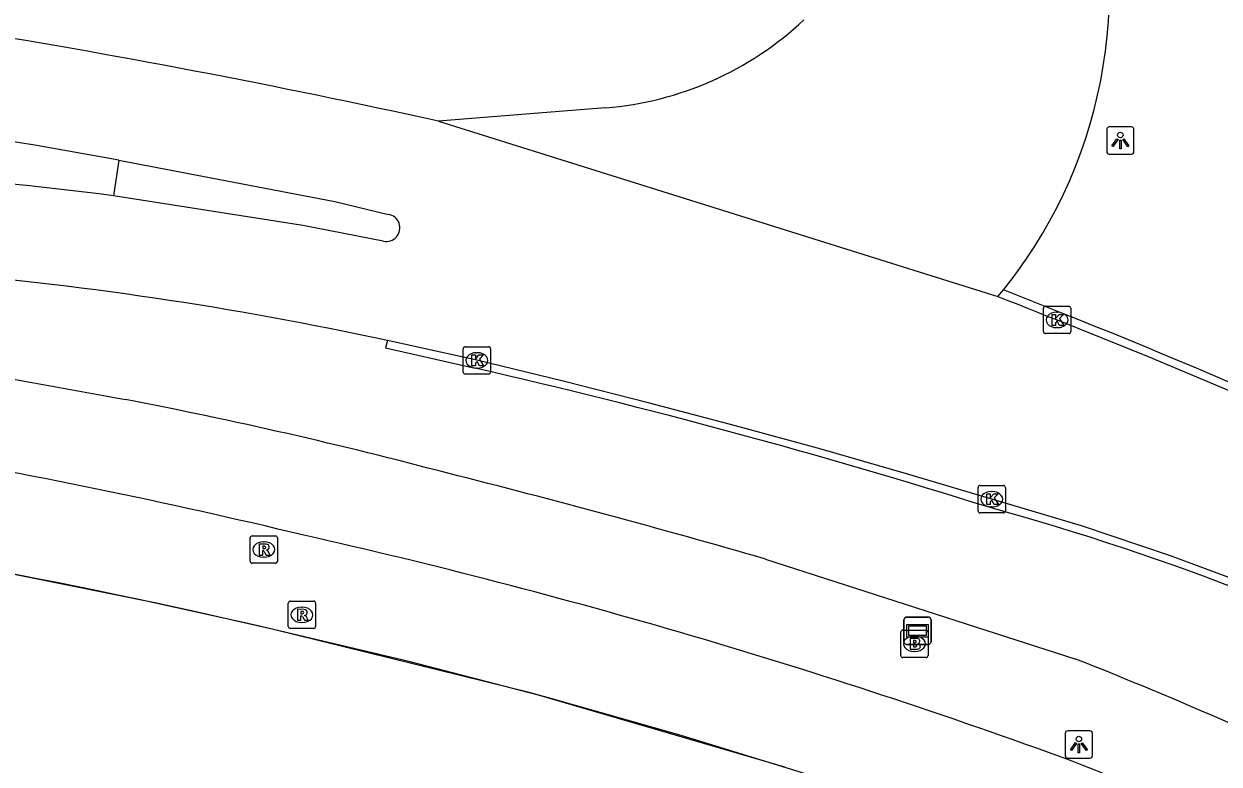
# Model space of a CAD drawing. Extents: x 155018 to 156648, y 383980 to 385733.
# Drawn here: x 156140.44 to 156184.1, y 385071.53 to 385098.56 of the extents above; entities that cross this region are included whole.
import ezdxf

# ---------------------------------------------------------------- set-up
doc = ezdxf.new("R2010")
doc.units = 0
for name, color, linetype in [('IMGEO_Brandkraan', 7, 'Continuous'), ('IMGEO_Hek', 7, 'Continuous'), ('IMGEO_Kolk', 7, 'Continuous'), ('IMGEO_Lichtpunt', 7, 'Continuous'), ('IMGEO_Lijnafwatering', 7, 'Continuous'), ('IMGEO_Rijbaan_lokaal_gesloten', 7, 'Continuous'), ('IMGEO_Rioolput', 7, 'Continuous'), ('IMGEO_Verkeerseiland_open', 7, 'Continuous'), ('IMGEO_Verklikker', 7, 'Continuous')]:
    doc.layers.add(name, color=color, linetype=linetype)

msp = doc.modelspace()

# ---------------------------------------------------------------- linework, layer by layer
at = {"layer": 'IMGEO_Brandkraan'}
for p, q in [((156172.469, 385075.495), (156172.469, 385076.347)), ((156172.544, 385076.421), (156173.396, 385076.421)), ((156172.957, 385076.201), (156172.982, 385076.201)), ((156173.47, 385076.347), (156173.47, 385075.495)), ((156173.396, 385075.421), (156172.544, 385075.421)), ((156172.98, 385075.641), (156172.955, 385075.641))]:
    msp.add_line(p, q, dxfattribs=at)
for points in [[(156172.469, 385075.495), (156172.469, 385076.347)], [(156172.544, 385076.421), (156173.396, 385076.421)], [(156172.817, 385076.121), (156172.817, 385075.721), (156173.03, 385075.721)], [(156173.048, 385076.121), (156172.817, 385076.121)], [(156173.47, 385076.347), (156173.47, 385075.495)], [(156172.996, 385076.04), (156172.942, 385076.04), (156172.942, 385075.964)], [(156172.942, 385075.964), (156172.995, 385075.964)], [(156173.004, 385075.888), (156172.942, 385075.888), (156172.942, 385075.807)], [(156172.942, 385075.807), (156173.004, 385075.807)], [(156173.396, 385075.421), (156172.544, 385075.421)]]:
    msp.add_lwpolyline(points, dxfattribs=at)
for centre, radius, start, end in [((156172.546, 385076.345), 0.0765, 91.552, 178.448), ((156172.546, 385076.345), 0.0765, 91.552, 178.448), ((156173.052, 385075.976), 0.145, 59.4692, 91.5367), ((156173.394, 385076.345), 0.0765, 1.552, 88.448), ((156173.394, 385076.345), 0.0765, 1.552, 88.448), ((156172.997, 385076.002), 0.0379, 267.8285, 90.9355), ((156173.005, 385075.847), 0.0404, 269.8759, 90.5077), ((156173.036, 385075.972), 0.251, 268.6676, 293.5347), ((156173.077, 385076.023), 0.0922, 285.5137, 58.1501), ((156173.082, 385075.831), 0.105, 301.3115, 78.989), ((156172.546, 385075.497), 0.0765, 181.552, 268.448), ((156172.546, 385075.497), 0.0765, 181.552, 268.448), ((156173.394, 385075.497), 0.0765, 271.552, 358.448), ((156173.394, 385075.497), 0.0765, 271.552, 358.448)]:
    msp.add_arc(centre, radius, start, end, dxfattribs=at)
for centre, major_axis, ratio, start_param, end_param in [((156172.956, 385075.921), (-0.387, 0.002), 0.722429, 4.712389, 7.853982), ((156172.981, 385075.921), (-0.39, 0.002), 0.717154, 1.570796, 4.712389)]:
    msp.add_ellipse(centre, major_axis=major_axis, ratio=ratio, start_param=start_param, end_param=end_param, dxfattribs=at)
at = {"layer": 'IMGEO_Hek'}
for points in [[(156120.038, 385087.968), (156132.353, 385086.992), (156144.155, 385084.841)], [(156167.533, 385079.015), (156178.869, 385075.366)]]:
    msp.add_lwpolyline(points, dxfattribs=at)
for centre, radius, start, end in [((156111.963, 384916.81), 171.086, 75.1087, 79.15451), ((156070.764, 384744.011), 348.701, 73.88823, 75.86325), ((156112.688, 384908.732), 179.295, 64.47169, 68.33896)]:
    msp.add_arc(centre, radius, start, end, dxfattribs=at)
at = {"layer": 'IMGEO_Kolk'}
for p, q in [((156177.681, 385087.325), (156177.681, 385088.177)), ((156177.756, 385088.251), (156178.608, 385088.251)), ((156178.169, 385088.031), (156178.194, 385088.031)), ((156178.682, 385088.177), (156178.682, 385087.325)), ((156178.192, 385087.471), (156178.167, 385087.471)), ((156178.608, 385087.251), (156177.756, 385087.251)), ((156156.487, 385085.849), (156156.487, 385086.701)), ((156156.562, 385086.775), (156157.414, 385086.775)), ((156157.488, 385086.701), (156157.488, 385085.849)), ((156156.975, 385086.555), (156157, 385086.555)), ((156157.414, 385085.775), (156156.562, 385085.775)), ((156156.998, 385085.995), (156156.973, 385085.995)), ((156175.293, 385080.78), (156175.293, 385081.632)), ((156175.368, 385081.706), (156176.22, 385081.706)), ((156175.781, 385081.486), (156175.806, 385081.486)), ((156176.294, 385081.632), (156176.294, 385080.78)), ((156175.804, 385080.926), (156175.779, 385080.926)), ((156176.22, 385080.706), (156175.368, 385080.706))]:
    msp.add_line(p, q, dxfattribs=at)
for points in [[(156177.681, 385087.325), (156177.681, 385088.177)], [(156177.756, 385088.251), (156178.608, 385088.251)], [(156178.002, 385087.951), (156178.125, 385087.951), (156178.125, 385087.8), (156178.255, 385087.951), (156178.419, 385087.951), (156178.273, 385087.8), (156178.426, 385087.551), (156178.274, 385087.551), (156178.189, 385087.715), (156178.125, 385087.648), (156178.125, 385087.551), (156178.002, 385087.551), (156178.002, 385087.951)], [(156178.682, 385088.177), (156178.682, 385087.325)], [(156178.608, 385087.251), (156177.756, 385087.251)], [(156156.487, 385085.849), (156156.487, 385086.701)], [(156156.562, 385086.775), (156157.414, 385086.775)], [(156157.488, 385086.701), (156157.488, 385085.849)], [(156156.808, 385086.475), (156156.931, 385086.475), (156156.931, 385086.324), (156157.061, 385086.475), (156157.225, 385086.475), (156157.079, 385086.324), (156157.232, 385086.075), (156157.08, 385086.075), (156156.995, 385086.239), (156156.931, 385086.172), (156156.931, 385086.075), (156156.808, 385086.075), (156156.808, 385086.475)], [(156157.414, 385085.775), (156156.562, 385085.775)], [(156175.293, 385080.78), (156175.293, 385081.632)], [(156175.368, 385081.706), (156176.22, 385081.706)], [(156175.614, 385081.406), (156175.737, 385081.406), (156175.737, 385081.255), (156175.867, 385081.406), (156176.031, 385081.406), (156175.885, 385081.255), (156176.038, 385081.006), (156175.886, 385081.006), (156175.801, 385081.17), (156175.737, 385081.103), (156175.737, 385081.006), (156175.614, 385081.006), (156175.614, 385081.406)], [(156176.294, 385081.632), (156176.294, 385080.78)], [(156176.22, 385080.706), (156175.368, 385080.706)]]:
    msp.add_lwpolyline(points, dxfattribs=at)
for centre, start, end in [((156177.758, 385088.175), 91.552, 178.448), ((156177.758, 385088.175), 91.552, 178.448), ((156178.606, 385088.175), 1.552, 88.448), ((156178.606, 385088.175), 1.552, 88.448), ((156177.758, 385087.327), 181.552, 268.448), ((156177.758, 385087.327), 181.552, 268.448), ((156178.606, 385087.327), 271.552, 358.448), ((156178.606, 385087.327), 271.552, 358.448), ((156156.564, 385086.699), 91.552, 178.448), ((156156.564, 385086.699), 91.552, 178.448), ((156157.412, 385086.699), 1.552, 88.448), ((156157.412, 385086.699), 1.552, 88.448), ((156156.564, 385085.851), 181.552, 268.448), ((156156.564, 385085.851), 181.552, 268.448), ((156157.412, 385085.851), 271.552, 358.448), ((156157.412, 385085.851), 271.552, 358.448), ((156175.37, 385081.63), 91.552, 178.448), ((156175.37, 385081.63), 91.552, 178.448), ((156176.218, 385081.63), 1.552, 88.448), ((156176.218, 385081.63), 1.552, 88.448), ((156175.37, 385080.782), 181.552, 268.448), ((156175.37, 385080.782), 181.552, 268.448), ((156176.218, 385080.782), 271.552, 358.448), ((156176.218, 385080.782), 271.552, 358.448)]:
    msp.add_arc(centre, 0.0765, start, end, dxfattribs=at)
for centre, major_axis, ratio, start_param, end_param in [((156178.168, 385087.751), (-0.387, 0.002), 0.722429, 4.712389, 7.853982), ((156178.193, 385087.751), (-0.39, 0.002), 0.717154, 1.570796, 4.712389), ((156156.974, 385086.275), (-0.387, 0.002), 0.722429, 4.712389, 7.853982), ((156156.999, 385086.275), (-0.39, 0.002), 0.717154, 1.570796, 4.712389), ((156175.78, 385081.206), (-0.387, 0.002), 0.722429, 4.712389, 7.853982), ((156175.805, 385081.206), (-0.39, 0.002), 0.717154, 1.570796, 4.712389)]:
    msp.add_ellipse(centre, major_axis=major_axis, ratio=ratio, start_param=start_param, end_param=end_param, dxfattribs=at)
at = {"layer": 'IMGEO_Lichtpunt'}
for p, q in [((156179.993, 385094.707), (156179.993, 385093.9)), ((156179.993, 385094.707), (156179.993, 385093.9)), ((156180.895, 385094.802), (156180.087, 385094.802)), ((156180.895, 385094.802), (156180.087, 385094.802)), ((156180.989, 385093.9), (156180.989, 385094.707)), ((156180.989, 385093.9), (156180.989, 385094.707)), ((156180.087, 385093.806), (156180.895, 385093.806)), ((156180.087, 385093.806), (156180.895, 385093.806)), ((156178.478, 385072.648), (156178.478, 385071.841)), ((156178.478, 385072.648), (156178.478, 385071.841)), ((156179.38, 385072.743), (156178.572, 385072.743)), ((156179.38, 385072.743), (156178.572, 385072.743)), ((156179.474, 385071.841), (156179.474, 385072.648)), ((156179.474, 385071.841), (156179.474, 385072.648)), ((156178.572, 385071.747), (156179.38, 385071.747)), ((156178.572, 385071.747), (156179.38, 385071.747))]:
    msp.add_line(p, q, dxfattribs=at)
for points in [[(156180.367, 385094.371), (156180.406, 385094.343), (156180.218, 385094.081), (156180.18, 385094.108), (156180.367, 385094.371)], [(156180.469, 385094.323), (156180.516, 385094.323), (156180.516, 385094.001), (156180.469, 385094.001), (156180.469, 385094.323)], [(156180.579, 385094.343), (156180.617, 385094.37), (156180.804, 385094.108), (156180.765, 385094.08), (156180.579, 385094.343)], [(156178.852, 385072.312), (156178.891, 385072.284), (156178.703, 385072.022), (156178.665, 385072.049), (156178.852, 385072.312)], [(156178.954, 385072.264), (156179.001, 385072.264), (156179.001, 385071.942), (156178.954, 385071.942), (156178.954, 385072.264)], [(156179.064, 385072.284), (156179.102, 385072.311), (156179.289, 385072.049), (156179.25, 385072.021), (156179.064, 385072.284)]]:
    msp.add_lwpolyline(points, dxfattribs=at)
for centre in [(156180.492, 385094.505), (156178.977, 385072.446)]:
    msp.add_circle(centre, 0.0994, dxfattribs=at)
for centre, start, end in [((156180.087, 385094.707), 90, 180), ((156180.087, 385094.707), 90, 180), ((156180.895, 385094.707), 0, 90), ((156180.895, 385094.707), 0, 90), ((156180.087, 385093.9), 180, 270), ((156180.087, 385093.9), 180, 270), ((156180.895, 385093.9), 270, 0), ((156180.895, 385093.9), 270, 360), ((156178.572, 385072.648), 90, 180), ((156178.572, 385072.648), 90, 180), ((156179.38, 385072.648), 0, 90), ((156179.38, 385072.648), 0, 90), ((156178.572, 385071.841), 180, 270), ((156178.572, 385071.841), 180, 270), ((156179.38, 385071.841), 270, 0), ((156179.38, 385071.841), 270, 360)]:
    msp.add_arc(centre, 0.0946, start, end, dxfattribs=at)
at = {"layer": 'IMGEO_Lijnafwatering'}
for points in [[(156145.228, 385077.414), (156138.984, 385078.678), (156132.711, 385079.787), (156126.413, 385080.743), (156126.176, 385080.774), (156125.938, 385080.804), (156125.701, 385080.834)], [(156164.452, 385072.575), (156159.516, 385073.978), (156154.55, 385075.268), (156149.555, 385076.445), (156148.114, 385076.776), (156146.672, 385077.099), (156145.228, 385077.414)], [(156183.118, 385065.925), (156181.22, 385066.742), (156179.312, 385067.535), (156177.394, 385068.304), (156173.109, 385069.815), (156168.795, 385071.238), (156164.452, 385072.575)]]:
    msp.add_lwpolyline(points, dxfattribs=at)
at = {"layer": 'IMGEO_Rijbaan_lokaal_gesloten'}
for points in [[(156161.69, 385095.501), (156159.992, 385095.364), (156155.587, 385095.009)], [(156155.587, 385095.009), (156176.02, 385088.607)], [(156143.911, 385093.589), (156151.799, 385092.072), (156153.759, 385091.609)], [(156153.57, 385090.627), (156150.631, 385091.198), (156143.712, 385092.287)], [(156176.02, 385088.607), (156176.223, 385088.853)], [(156178.292, 385088.028), (156176.223, 385088.853)], [(156176.02, 385088.607), (156176.381, 385088.467), (156176.742, 385088.325), (156177.103, 385088.183), (156177.463, 385088.04), (156177.823, 385087.895), (156178.182, 385087.75), (156181.505, 385086.412), (156184.806, 385085.023), (156188.086, 385083.583), (156191.343, 385082.092), (156194.575, 385080.55), (156197.784, 385078.958), (156200.615, 385077.364), (156203.421, 385075.726), (156206.201, 385074.046), (156208.955, 385072.323), (156211.683, 385070.558)], [(156153.724, 385086.996), (156153.654, 385086.728), (156156.927, 385085.989)], [(156200.819, 385070.301), (156197.866, 385072.02), (156194.882, 385073.686), (156191.815, 385075.211), (156188.697, 385076.63), (156185.532, 385077.94), (156182.324, 385079.141), (156179.077, 385080.23), (156175.794, 385081.207), (156172.682, 385082.133), (156169.561, 385083.027), (156166.43, 385083.888), (156163.291, 385084.717), (156160.144, 385085.513), (156156.988, 385086.277), (156153.724, 385086.996)], [(156168.234, 385071.417), (156158.949, 385074.132), (156149.555, 385076.445)]]:
    msp.add_lwpolyline(points, dxfattribs=at)
for centre, radius, start, end in [((156162.592, 385099.834), 17.503, 325.5674, 23.1527), ((156087.865, 384788.464), 313.936, 77.5423, 80.86407), ((156160.732, 385107.429), 11.967, 274.5929, 313.2351), ((156095.669, 384828.524), 269.419, 79.68498, 83.93643), ((156123.173, 384931.588), 162.006, 82.71635, 88.73825), ((156153.674, 385091.116), 0.5, 258.0149, 80.1968), ((156162.33, 385100.025), 17.828, 321.1965, 325.5388), ((156126.262, 384960.51), 129.433, 77.75035, 85.41125), ((156088.649, 384862.176), 242.991, 63.27542, 68.35139), ((156101.389, 384843.554), 248.715, 72.61541, 77.09706), ((156094.985, 384847.644), 238.828, 76.51914, 83.94538), ((156090.565, 384823.273), 259.953, 76.8839, 82.07357), ((156149.447, 384985.899), 98.57, 62.63815, 74.55257), ((156100.372, 384856.944), 228.549, 69.94936, 77.2888), ((156117.187, 384914.96), 168.335, 58.45605, 68.55565)]:
    msp.add_arc(centre, radius, start, end, dxfattribs=at)
at = {"layer": 'IMGEO_Rioolput'}
for p, q in [((156148.703, 385078.939), (156148.703, 385079.791)), ((156148.778, 385079.865), (156149.63, 385079.865)), ((156149.191, 385079.645), (156149.216, 385079.645)), ((156149.704, 385079.791), (156149.704, 385078.939)), ((156149.63, 385078.865), (156148.778, 385078.865)), ((156149.214, 385079.085), (156149.189, 385079.085)), ((156150.17, 385077.482), (156151.022, 385077.482)), ((156150.095, 385076.556), (156150.095, 385077.408)), ((156150.583, 385077.262), (156150.608, 385077.262)), ((156151.096, 385077.408), (156151.096, 385076.556)), ((156150.606, 385076.702), (156150.581, 385076.702)), ((156151.022, 385076.482), (156150.17, 385076.482))]:
    msp.add_line(p, q, dxfattribs=at)
for points in [[(156148.703, 385078.939), (156148.703, 385079.791)], [(156148.778, 385079.865), (156149.63, 385079.865)], [(156149.704, 385079.791), (156149.704, 385078.939)], [(156149.292, 385079.563), (156149.04, 385079.565), (156149.04, 385079.165)], [(156149.04, 385079.165), (156149.164, 385079.165), (156149.164, 385079.327), (156149.175, 385079.327)], [(156149.218, 385079.484), (156149.164, 385079.484), (156149.164, 385079.403)], [(156149.164, 385079.403), (156149.216, 385079.403)], [(156149.222, 385079.298), (156149.293, 385079.165), (156149.433, 385079.165), (156149.368, 385079.291)], [(156149.63, 385078.865), (156148.778, 385078.865)], [(156150.17, 385077.482), (156151.022, 385077.482)], [(156150.095, 385076.556), (156150.095, 385077.408)], [(156150.684, 385077.18), (156150.432, 385077.182), (156150.432, 385076.782)], [(156150.61, 385077.101), (156150.556, 385077.101), (156150.556, 385077.02)], [(156150.556, 385077.02), (156150.608, 385077.02)], [(156151.096, 385077.408), (156151.096, 385076.556)], [(156150.432, 385076.782), (156150.556, 385076.782), (156150.556, 385076.944), (156150.567, 385076.944)], [(156150.614, 385076.915), (156150.685, 385076.782), (156150.825, 385076.782), (156150.76, 385076.908)], [(156151.022, 385076.482), (156150.17, 385076.482)]]:
    msp.add_lwpolyline(points, dxfattribs=at)
for centre, radius, start, end in [((156148.78, 385079.789), 0.0765, 91.552, 178.448), ((156148.78, 385079.789), 0.0765, 91.552, 178.448), ((156149.628, 385079.789), 0.0765, 1.552, 88.448), ((156149.628, 385079.789), 0.0765, 1.552, 88.448), ((156149.174, 385079.274), 0.0533, 26.0293, 88.6989), ((156149.2, 385079.592), 0.19, 274.7715, 282.9687), ((156149.224, 385079.388), 0.0964, 77.0061, 93.1865), ((156149.238, 385079.445), 0.0378, 276.6634, 79.6772), ((156149.291, 385079.453), 0.109, 350.3612, 89.416), ((156149.289, 385079.453), 0.112, 277.5842, 350.9817), ((156149.273, 385079.238), 0.108, 29.5134, 73.7905), ((156148.78, 385078.941), 0.0765, 181.552, 268.448), ((156148.78, 385078.941), 0.0765, 181.552, 268.448), ((156149.628, 385078.941), 0.0765, 271.552, 358.448), ((156149.628, 385078.941), 0.0765, 271.552, 358.448), ((156150.172, 385077.406), 0.0765, 91.552, 178.448), ((156150.172, 385077.406), 0.0765, 91.552, 178.448), ((156151.02, 385077.406), 0.0765, 1.552, 88.448), ((156151.02, 385077.406), 0.0765, 1.552, 88.448), ((156150.592, 385077.209), 0.19, 274.7715, 282.9687), ((156150.616, 385077.005), 0.0964, 77.0061, 93.1865), ((156150.63, 385077.062), 0.0378, 276.6634, 79.6772), ((156150.683, 385077.07), 0.109, 350.3612, 89.416), ((156150.681, 385077.07), 0.112, 277.5842, 350.9817), ((156150.172, 385076.558), 0.0765, 181.552, 268.448), ((156150.172, 385076.558), 0.0765, 181.552, 268.448), ((156150.566, 385076.891), 0.0533, 26.0293, 88.6989), ((156150.665, 385076.855), 0.108, 29.5134, 73.7905), ((156151.02, 385076.558), 0.0765, 271.552, 358.448), ((156151.02, 385076.558), 0.0765, 271.552, 358.448)]:
    msp.add_arc(centre, radius, start, end, dxfattribs=at)
for centre, major_axis, ratio, start_param, end_param in [((156149.19, 385079.365), (-0.387, 0.002), 0.722429, 4.712389, 7.853982), ((156149.215, 385079.365), (-0.39, 0.002), 0.717154, 1.570796, 4.712389), ((156150.582, 385076.982), (-0.387, 0.002), 0.722429, 4.712389, 7.853982), ((156150.607, 385076.982), (-0.39, 0.002), 0.717154, 1.570796, 4.712389)]:
    msp.add_ellipse(centre, major_axis=major_axis, ratio=ratio, start_param=start_param, end_param=end_param, dxfattribs=at)
at = {"layer": 'IMGEO_Verkeerseiland_open'}
msp.add_lwpolyline([(156143.911, 385093.589), (156143.712, 385092.287)], dxfattribs=at)
at = {"layer": 'IMGEO_Verklikker'}
for p, q in [((156172.586, 385076), (156172.586, 385076.8)), ((156172.586, 385076.8), (156172.586, 385076)), ((156172.686, 385076.9), (156173.476, 385076.9)), ((156173.476, 385076.9), (156172.686, 385076.9)), ((156173.576, 385076.8), (156173.576, 385076)), ((156173.576, 385076), (156173.576, 385076.8)), ((156173.476, 385075.9), (156172.686, 385075.9)), ((156172.686, 385075.9), (156173.476, 385075.9))]:
    msp.add_line(p, q, dxfattribs=at)
for points in [[(156172.687, 385076.632), (156173.475, 385076.632), (156173.475, 385076.168), (156172.687, 385076.168), (156172.687, 385076.632)], [(156172.752, 385076.567), (156172.752, 385076.233), (156173.41, 385076.233), (156173.41, 385076.567), (156172.752, 385076.567)]]:
    msp.add_lwpolyline(points, dxfattribs=at)
for centre, start, end in [((156172.686, 385076.8), 90, 180), ((156172.686, 385076.8), 90, 180), ((156173.476, 385076.8), 0, 90), ((156173.476, 385076.8), 360, 90), ((156172.686, 385076), 180, 270), ((156172.686, 385076), 180, 270), ((156173.476, 385076), 270, 0), ((156173.476, 385076), 270, 0)]:
    msp.add_arc(centre, 0.1, start, end, dxfattribs=at)

doc.saveas('drawing.dxf')
